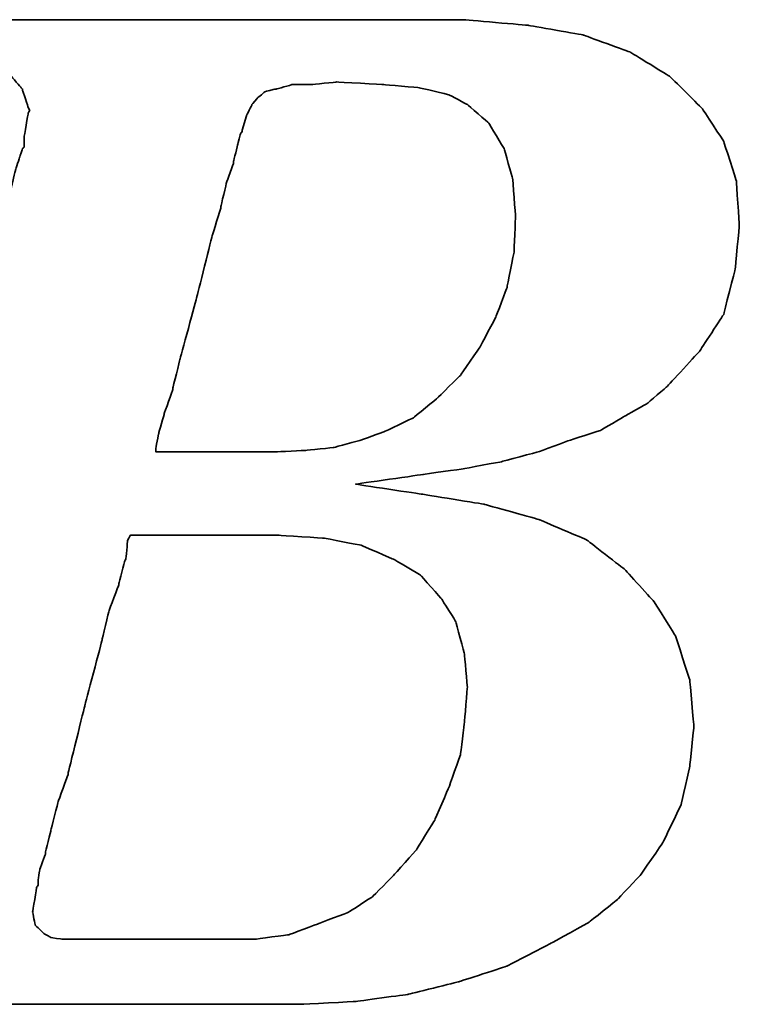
# Model space of a CAD drawing. Header units: millimetres. Extents: x -212 to 3135, y -1694 to 860.
# Tile 495 of 565: x 1078.84 to 1081.84, y -649.12 to -645.01. Entities that reach past the tile are written whole.
import ezdxf

# ---------------------------------------------------------------- set-up
doc = ezdxf.new("R2010")
doc.units = ezdxf.units.MM
doc.layers.add('DIM', color=4, linetype='CONTINUOUS')
doc.layers.add('layer 1', color=7, linetype='CONTINUOUS')

# ---------------------------------------------------------------- blocks, each defined once
blk = doc.blocks.new('TBI MOTION logo(完整正式版)')
at = {"layer": 'layer 1', "color": 22, "lineweight": 35}
for points, knots in [([(-64.65375, -6.86375), (-64.65375, -6.86375), (-64.84375, -7.29625), (-64.84375, -7.29625), (-64.84375, -7.29625), (-64.84375, -7.29625), (-64.86875, -7.34375), (-64.86875, -7.34375), (-64.86875, -7.34375), (-64.86875, -7.34375), (-64.86875, -7.36875), (-64.86875, -7.36875), (-64.86875, -7.36875), (-64.86875, -7.36875), (-65.15375, -7.65375), (-65.15375, -7.65375), (-65.15375, -7.65375), (-65.15375, -7.65375), (-65.17875, -7.65375), (-65.17875, -7.65375), (-65.17875, -7.65375), (-65.17875, -7.65375), (-65.20375, -7.67875), (-65.20375, -7.67875), (-65.20375, -7.67875), (-65.20375, -7.67875), (-65.58875, -7.87125), (-65.58875, -7.87125), (-65.58875, -7.87125), (-65.58875, -7.87125), (-65.63375, -7.87125), (-65.63375, -7.87125), (-65.63375, -7.87125), (-65.63375, -7.87125), (-65.65875, -7.89375), (-65.65875, -7.89375), (-65.65875, -7.89375), (-65.65875, -7.89375), (-66.09375, -7.94375), (-66.09375, -7.94375), (-66.09375, -7.94375), (-66.09375, -7.94375), (-66.11375, -7.94375), (-66.11375, -7.94375), (-66.11375, -7.94375), (-66.11375, -7.94375), (-66.16375, -7.94375), (-66.16375, -7.94375), (-66.16375, -7.94375), (-66.16375, -7.94375), (-66.30875, -7.94375), (-66.30875, -7.94375), (-66.30875, -7.94375), (-66.30875, -7.94375), (-66.69375, -7.94375), (-66.69375, -7.94375), (-66.69375, -7.94375), (-66.69375, -7.94375), (-67.07375, -7.94375), (-67.07375, -7.94375), (-67.07375, -7.94375), (-67.07375, -7.94375), (-67.12375, -7.94375), (-67.12375, -7.94375), (-67.12375, -7.94375), (-67.12375, -7.94375), (-67.12375, -7.96625), (-67.12375, -7.96625), (-67.12375, -7.96625), (-67.12375, -7.96625), (-67.14875, -7.99125), (-67.14875, -7.99125), (-67.14875, -7.99125), (-67.14875, -7.99125), (-67.24375, -8.34875), (-67.24375, -8.34875), (-67.24375, -8.34875), (-67.24375, -8.34875), (-67.31375, -8.68625), (-67.31375, -8.68625), (-67.31375, -8.68625), (-67.31375, -8.68625), (-67.26875, -8.68625), (-67.26875, -8.68625), (-67.26875, -8.68625), (-67.26875, -8.68625), (-67.07375, -8.68625), (-67.07375, -8.68625), (-67.07375, -8.68625), (-67.07375, -8.68625), (-66.54875, -8.68625), (-66.54875, -8.68625), (-66.54875, -8.68625), (-66.54875, -8.68625), (-65.82625, -8.68625), (-65.82625, -8.68625), (-65.82625, -8.68625), (-65.82625, -8.68625), (-65.01375, -8.68625), (-65.01375, -8.68625), (-65.01375, -8.68625), (-65.01375, -8.68625), (-64.05375, -8.68625), (-64.05375, -8.68625), (-64.05375, -8.68625), (-64.05375, -8.68625), (-62.08375, -8.68625), (-62.08375, -8.68625), (-62.08375, -8.68625), (-62.08375, -8.68625), (-60.06875, -8.68625), (-60.06875, -8.68625), (-60.06875, -8.68625), (-60.06875, -8.68625), (-59.10875, -8.68625), (-59.10875, -8.68625), (-59.10875, -8.68625), (-59.10875, -8.68625), (-58.29375, -8.68625), (-58.29375, -8.68625), (-58.29375, -8.68625), (-58.29375, -8.68625), (-57.57375, -8.68625), (-57.57375, -8.68625), (-57.57375, -8.68625), (-57.57375, -8.68625), (-57.04875, -8.68625), (-57.04875, -8.68625), (-57.04875, -8.68625), (-57.04875, -8.68625), (-56.85375, -8.68625), (-56.85375, -8.68625), (-56.85375, -8.68625), (-56.85375, -8.68625), (-56.70875, -8.68625), (-56.70875, -8.68625), (-56.70875, -8.68625), (-56.70875, -8.68625), (-56.61375, -8.68625), (-56.61375, -8.68625), (-56.61375, -8.68625), (-56.61375, -8.68625), (-56.56875, -8.68625), (-56.56875, -8.68625), (-56.56875, -8.68625), (-56.56875, -8.68625), (-55.65375, -8.63875), (-55.65375, -8.63875), (-55.65375, -8.63875), (-55.65375, -8.63875), (-54.76875, -8.51875), (-54.76875, -8.51875), (-54.76875, -8.51875), (-54.76875, -8.51875), (-53.90375, -8.30375), (-53.90375, -8.30375), (-53.90375, -8.30375), (-53.90375, -8.30375), (-53.08875, -8.03875), (-53.08875, -8.03875), (-53.08875, -8.03875), (-53.08875, -8.03875), (-52.34375, -7.65375), (-52.34375, -7.65375), (-52.34375, -7.65375), (-52.34375, -7.65375), (-51.69875, -7.29625), (-51.69875, -7.29625), (-51.69875, -7.29625), (-51.69875, -7.29625), (-51.21875, -6.91125), (-51.21875, -6.91125), (-51.21875, -6.91125), (-51.21875, -6.91125), (-50.83375, -6.50375), (-50.83375, -6.50375), (-50.83375, -6.50375), (-50.83375, -6.50375), (-50.44875, -5.94875), (-50.44875, -5.94875), (-50.44875, -5.94875), (-50.44875, -5.94875), (-50.13875, -5.30375), (-50.13875, -5.30375), (-50.13875, -5.30375), (-50.13875, -5.30375), (-49.99375, -4.65375), (-49.99375, -4.65375), (-49.99375, -4.65375), (-49.99375, -4.65375), (-49.92375, -3.98375), (-49.92375, -3.98375), (-49.92375, -3.98375), (-49.92375, -3.98375), (-49.99375, -3.19374), (-49.99375, -3.19374), (-49.99375, -3.19374), (-49.99375, -3.19374), (-50.23374, -2.44874), (-50.23374, -2.44874), (-50.23374, -2.44874), (-50.23374, -2.44874), (-50.59375, -1.87374), (-50.59375, -1.87374), (-50.59375, -1.87374), (-50.59375, -1.87374), (-51.09875, -1.31874), (-51.09875, -1.31874), (-51.09875, -1.31874), (-51.09875, -1.31874), (-51.74375, -0.81875), (-51.74375, -0.81875), (-51.74375, -0.81875), (-51.74375, -0.81875), (-52.53875, -0.48125), (-52.53875, -0.48125), (-52.53875, -0.48125), (-52.53875, -0.48125), (-53.47375, -0.21875), (-53.47375, -0.21875), (-53.47375, -0.21875), (-53.47375, -0.21875), (-54.52875, -0.04874), (-54.52875, -0.04874), (-54.52875, -0.04874), (-54.52875, -0.04874), (-55.65375, 0.12125), (-55.65375, 0.12125), (-55.65375, 0.12125), (-55.65375, 0.12125), (-54.50375, 0.28624), (-54.50375, 0.28624), (-54.50375, 0.28624), (-54.50375, 0.28624), (-53.83375, 0.38124), (-53.83375, 0.38124), (-53.83375, 0.38124), (-53.83375, 0.38124), (-53.18375, 0.50125), (-53.18375, 0.50125), (-53.18375, 0.50125), (-53.18375, 0.50125), (-52.55875, 0.66874), (-52.55875, 0.66874), (-52.55875, 0.66874), (-52.55875, 0.66874), (-52.03375, 0.86124), (-52.03375, 0.86124), (-52.03375, 0.86124), (-52.03375, 0.86124), (-51.50374, 1.03124), (-51.50374, 1.03124), (-51.50374, 1.03124), (-51.50374, 1.03124), (-51.09875, 1.27125), (-51.09875, 1.27125), (-51.09875, 1.27125), (-51.09875, 1.27125), (-50.71375, 1.48624), (-50.71375, 1.48624), (-50.71375, 1.48624), (-50.71375, 1.48624), (-50.37625, 1.77625), (-50.37625, 1.77625), (-50.37625, 1.77625), (-50.37625, 1.77625), (-49.82375, 2.37625), (-49.82375, 2.37625), (-49.82375, 2.37625), (-49.82375, 2.37625), (-49.41875, 2.99625), (-49.41875, 2.99625), (-49.41875, 2.99625), (-49.41875, 2.99625), (-49.22375, 3.76625), (-49.22375, 3.76625), (-49.22375, 3.76625), (-49.22375, 3.76625), (-49.15375, 4.50874), (-49.15375, 4.50874), (-49.15375, 4.50874), (-49.15375, 4.50874), (-49.20375, 5.25125), (-49.20375, 5.25125), (-49.20375, 5.25125), (-49.20375, 5.25125), (-49.41875, 5.92625), (-49.41875, 5.92625), (-49.41875, 5.92625), (-49.41875, 5.92625), (-49.77875, 6.47625), (-49.77875, 6.47625), (-49.77875, 6.47625), (-49.77875, 6.47625), (-50.33125, 7.02624), (-50.33125, 7.02624), (-50.33125, 7.02624), (-50.33125, 7.02624), (-51.00125, 7.43625), (-51.00125, 7.43625), (-51.00125, 7.43625), (-51.00125, 7.43625), (-51.79375, 7.72625), (-51.79375, 7.72625), (-51.79375, 7.72625), (-51.79375, 7.72625), (-52.72875, 7.89124), (-52.72875, 7.89124), (-52.72875, 7.89124), (-52.72875, 7.89124), (-53.83375, 7.98625), (-53.83375, 7.98625), (-53.83375, 7.98625), (-53.83375, 7.98625), (-53.92875, 7.98625), (-53.92875, 7.98625), (-53.92875, 7.98625), (-53.92875, 7.98625), (-54.26375, 7.98625), (-54.26375, 7.98625), (-54.26375, 7.98625), (-54.26375, 7.98625), (-54.74375, 7.98625), (-54.74375, 7.98625), (-54.74375, 7.98625), (-54.74375, 7.98625), (-55.36875, 7.98625), (-55.36875, 7.98625), (-55.36875, 7.98625), (-55.36875, 7.98625), (-56.13375, 7.98625), (-56.13375, 7.98625), (-56.13375, 7.98625), (-56.13375, 7.98625), (-56.94875, 7.98625), (-56.94875, 7.98625), (-56.94875, 7.98625), (-56.94875, 7.98625), (-58.77625, 7.98625), (-58.77625, 7.98625), (-58.77625, 7.98625), (-58.77625, 7.98625), (-60.59875, 7.98625), (-60.59875, 7.98625), (-60.59875, 7.98625), (-60.59875, 7.98625), (-61.41375, 7.98625), (-61.41375, 7.98625), (-61.41375, 7.98625), (-61.41375, 7.98625), (-62.17875, 7.98625), (-62.17875, 7.98625), (-62.17875, 7.98625), (-62.17875, 7.98625), (-62.80375, 7.98625), (-62.80375, 7.98625), (-62.80375, 7.98625), (-62.80375, 7.98625), (-63.30625, 7.98625), (-63.30625, 7.98625), (-63.30625, 7.98625), (-63.30625, 7.98625), (-63.57375, 7.98625), (-63.57375, 7.98625), (-63.57375, 7.98625), (-63.57375, 7.98625), (-63.57375, 7.96375), (-63.57375, 7.96375), (-63.57375, 7.96375), (-63.57375, 7.96375), (-63.59875, 7.94125), (-63.59875, 7.94125), (-63.59875, 7.94125), (-63.59875, 7.94125), (-63.69375, 7.55625), (-63.69375, 7.55625), (-63.69375, 7.55625), (-63.69375, 7.55625), (-63.76375, 7.24624), (-63.76375, 7.24624), (-63.76375, 7.24624), (-63.76375, 7.24624), (-63.23875, 7.24624), (-63.23875, 7.24624), (-63.23875, 7.24624), (-63.23875, 7.24624), (-62.75875, 7.24624), (-62.75875, 7.24624), (-62.75875, 7.24624), (-62.75875, 7.24624), (-62.61125, 7.24624), (-62.61125, 7.24624), (-62.61125, 7.24624), (-62.61125, 7.24624), (-62.56625, 7.24624), (-62.56625, 7.24624), (-62.56625, 7.24624), (-62.56625, 7.24624), (-62.22875, 7.24624), (-62.22875, 7.24624), (-62.22875, 7.24624), (-62.22875, 7.24624), (-62.20375, 7.24624), (-62.20375, 7.24624), (-62.20375, 7.24624), (-62.20375, 7.24624), (-62.17875, 7.21875), (-62.17875, 7.21875), (-62.17875, 7.21875), (-62.17875, 7.21875), (-61.96375, 7.17125), (-61.96375, 7.17125), (-61.96375, 7.17125), (-61.96375, 7.17125), (-61.72375, 7.12624), (-61.72375, 7.12624), (-61.72375, 7.12624), (-61.72375, 7.12624), (-61.70375, 7.12624), (-61.70375, 7.12624), (-61.70375, 7.12624), (-61.70375, 7.12624), (-61.55875, 7.07624), (-61.55875, 7.07624), (-61.55875, 7.07624), (-61.55875, 7.07624), (-61.50875, 7.07624), (-61.50875, 7.07624), (-61.50875, 7.07624), (-61.50875, 7.07624), (-61.48375, 7.02624), (-61.48375, 7.02624), (-61.48375, 7.02624), (-61.48375, 7.02624), (-61.31875, 6.83375), (-61.31875, 6.83375), (-61.31875, 6.83375), (-61.31875, 6.83375), (-61.29375, 6.81125), (-61.29375, 6.81125), (-61.29375, 6.81125), (-61.29375, 6.81125), (-61.29375, 6.78625), (-61.29375, 6.78625), (-61.29375, 6.78625), (-61.29375, 6.78625), (-61.19875, 6.50124), (-61.19875, 6.50124), (-61.19875, 6.50124), (-61.19875, 6.50124), (-61.17375, 6.45124), (-61.17375, 6.45124), (-61.17375, 6.45124), (-61.17375, 6.45124), (-61.19875, 6.40625), (-61.19875, 6.40625), (-61.19875, 6.40625), (-61.19875, 6.40625), (-61.26875, 5.99624), (-61.26875, 5.99624), (-61.26875, 5.99624), (-61.26875, 5.99624), (-61.26875, 5.85125), (-61.26875, 5.85125), (-61.26875, 5.85125), (-61.26875, 5.85125), (-61.26875, 5.82625), (-61.26875, 5.82625), (-61.26875, 5.82625), (-61.26875, 5.82625), (-61.29375, 5.80625), (-61.29375, 5.80625), (-61.29375, 5.80625), (-61.29375, 5.80625), (-61.34125, 5.66125), (-61.34125, 5.66125), (-61.34125, 5.66125), (-61.34125, 5.66125), (-61.41375, 5.44625), (-61.41375, 5.44625), (-61.41375, 5.44625), (-61.41375, 5.44625), (-61.48375, 5.15625), (-61.48375, 5.15625), (-61.48375, 5.15625), (-61.48375, 5.15625), (-61.58375, 4.82124), (-61.58375, 4.82124), (-61.58375, 4.82124), (-61.58375, 4.82124), (-61.79875, 4.00375), (-61.79875, 4.00375), (-61.79875, 4.00375), (-61.79875, 4.00375), (-62.05875, 2.99625), (-62.05875, 2.99625), (-62.05875, 2.99625), (-62.05875, 2.99625), (-62.34875, 1.91625), (-62.34875, 1.91625), (-62.34875, 1.91625), (-62.34875, 1.91625), (-62.97375, -0.41124), (-62.97375, -0.41124), (-62.97375, -0.41124), (-62.97375, -0.41124), (-63.59875, -2.75875), (-63.59875, -2.75875), (-63.59875, -2.75875), (-63.59875, -2.75875), (-63.88375, -3.86374), (-63.88375, -3.86374), (-63.88375, -3.86374), (-63.88375, -3.86374), (-64.14875, -4.82374), (-64.14875, -4.82374), (-64.14875, -4.82374), (-64.14875, -4.82374), (-64.36375, -5.64125), (-64.36375, -5.64125), (-64.36375, -5.64125), (-64.36375, -5.64125), (-64.43625, -5.97625), (-64.43625, -5.97625), (-64.43625, -5.97625), (-64.43625, -5.97625), (-64.50875, -6.28625), (-64.50875, -6.28625), (-64.50875, -6.28625), (-64.50875, -6.28625), (-64.50875, -6.30875), (-64.50875, -6.30875), (-64.50875, -6.30875), (-64.50875, -6.30875), (-64.57875, -6.50375), (-64.57875, -6.50375), (-64.57875, -6.50375), (-64.57875, -6.50375), (-64.62875, -6.69625), (-64.62875, -6.69625), (-64.62875, -6.69625), (-64.62875, -6.69625), (-64.62875, -6.76875), (-64.62875, -6.76875), (-64.62875, -6.76875), (-64.62875, -6.76875), (-64.62875, -6.81375), (-64.62875, -6.81375), (-64.62875, -6.81375), (-64.62875, -6.81375), (-64.62875, -6.83875), (-64.62875, -6.83875), (-64.62875, -6.83875), (-64.62875, -6.83875), (-64.65375, -6.86375), (-64.65375, -6.86375)], [0, 0, 0, 0, 0.00719424, 0.00719424, 0.00719424, 0.00719425, 0.01438849, 0.01438849, 0.01438849, 0.0143885, 0.02158273, 0.02158273, 0.02158273, 0.02158274, 0.02877698, 0.02877698, 0.02877698, 0.02877699, 0.03597122, 0.03597122, 0.03597122, 0.03597123, 0.04316547, 0.04316547, 0.04316547, 0.04316548, 0.05035971, 0.05035971, 0.05035971, 0.05035972, 0.05755396, 0.05755396, 0.05755396, 0.05755397, 0.0647482, 0.0647482, 0.0647482, 0.06474821, 0.07194245, 0.07194245, 0.07194245, 0.07194246, 0.07913669, 0.07913669, 0.07913669, 0.0791367, 0.08633094, 0.08633094, 0.08633094, 0.08633095, 0.09352518, 0.09352518, 0.09352518, 0.09352519, 0.10071942, 0.10071942, 0.10071942, 0.10071943, 0.10791367, 0.10791367, 0.10791367, 0.10791368, 0.11510791, 0.11510791, 0.11510791, 0.11510792, 0.12230216, 0.12230216, 0.12230216, 0.12230217, 0.1294964, 0.1294964, 0.1294964, 0.12949641, 0.13669065, 0.13669065, 0.13669065, 0.13669066, 0.14388489, 0.14388489, 0.14388489, 0.1438849, 0.15107914, 0.15107914, 0.15107914, 0.15107915, 0.15827338, 0.15827338, 0.15827338, 0.15827339, 0.16546763, 0.16546763, 0.16546763, 0.16546764, 0.17266187, 0.17266187, 0.17266187, 0.17266188, 0.17985612, 0.17985612, 0.17985612, 0.17985613, 0.18705036, 0.18705036, 0.18705036, 0.18705037, 0.1942446, 0.1942446, 0.1942446, 0.19424461, 0.20143885, 0.20143885, 0.20143885, 0.20143886, 0.20863309, 0.20863309, 0.20863309, 0.2086331, 0.21582734, 0.21582734, 0.21582734, 0.21582735, 0.22302158, 0.22302158, 0.22302158, 0.22302159, 0.23021583, 0.23021583, 0.23021583, 0.23021584, 0.23741007, 0.23741007, 0.23741007, 0.23741008, 0.24460432, 0.24460432, 0.24460432, 0.24460433, 0.25179856, 0.25179856, 0.25179856, 0.25179857, 0.25899281, 0.25899281, 0.25899281, 0.25899282, 0.26618705, 0.26618705, 0.26618705, 0.26618706, 0.27338129, 0.27338129, 0.27338129, 0.2733813, 0.28057554, 0.28057554, 0.28057554, 0.28057555, 0.28776978, 0.28776978, 0.28776978, 0.28776979, 0.29496403, 0.29496403, 0.29496403, 0.29496404, 0.30215827, 0.30215827, 0.30215827, 0.30215828, 0.30935252, 0.30935252, 0.30935252, 0.30935253, 0.31654676, 0.31654676, 0.31654676, 0.31654677, 0.32374101, 0.32374101, 0.32374101, 0.32374102, 0.33093525, 0.33093525, 0.33093525, 0.33093526, 0.3381295, 0.3381295, 0.3381295, 0.33812951, 0.34532374, 0.34532374, 0.34532374, 0.34532375, 0.35251799, 0.35251799, 0.35251799, 0.352518, 0.35971223, 0.35971223, 0.35971223, 0.35971224, 0.36690647, 0.36690647, 0.36690647, 0.36690648, 0.37410072, 0.37410072, 0.37410072, 0.37410073, 0.38129496, 0.38129496, 0.38129496, 0.38129497, 0.38848921, 0.38848921, 0.38848921, 0.38848922, 0.39568345, 0.39568345, 0.39568345, 0.39568346, 0.4028777, 0.4028777, 0.4028777, 0.40287771, 0.41007194, 0.41007194, 0.41007194, 0.41007195, 0.41726619, 0.41726619, 0.41726619, 0.4172662, 0.42446043, 0.42446043, 0.42446043, 0.42446044, 0.43165468, 0.43165468, 0.43165468, 0.43165469, 0.43884892, 0.43884892, 0.43884892, 0.43884893, 0.44604317, 0.44604317, 0.44604317, 0.44604318, 0.45323741, 0.45323741, 0.45323741, 0.45323742, 0.46043165, 0.46043165, 0.46043165, 0.46043166, 0.4676259, 0.4676259, 0.4676259, 0.46762591, 0.47482014, 0.47482014, 0.47482014, 0.47482015, 0.48201439, 0.48201439, 0.48201439, 0.4820144, 0.48920863, 0.48920863, 0.48920863, 0.48920864, 0.49640288, 0.49640288, 0.49640288, 0.49640289, 0.50359712, 0.50359712, 0.50359712, 0.50359713, 0.51079137, 0.51079137, 0.51079137, 0.51079138, 0.51798561, 0.51798561, 0.51798561, 0.51798562, 0.52517986, 0.52517986, 0.52517986, 0.52517987, 0.5323741, 0.5323741, 0.5323741, 0.53237411, 0.53956835, 0.53956835, 0.53956835, 0.53956836, 0.54676259, 0.54676259, 0.54676259, 0.5467626, 0.55395683, 0.55395683, 0.55395683, 0.55395684, 0.56115108, 0.56115108, 0.56115108, 0.56115109, 0.56834532, 0.56834532, 0.56834532, 0.56834533, 0.57553957, 0.57553957, 0.57553957, 0.57553958, 0.58273381, 0.58273381, 0.58273381, 0.58273382, 0.58992806, 0.58992806, 0.58992806, 0.58992807, 0.5971223, 0.5971223, 0.5971223, 0.59712231, 0.60431655, 0.60431655, 0.60431655, 0.60431656, 0.61151079, 0.61151079, 0.61151079, 0.6115108, 0.61870504, 0.61870504, 0.61870504, 0.61870505, 0.62589928, 0.62589928, 0.62589928, 0.62589929, 0.63309353, 0.63309353, 0.63309353, 0.63309354, 0.64028777, 0.64028777, 0.64028777, 0.64028778, 0.64748201, 0.64748201, 0.64748201, 0.64748202, 0.65467626, 0.65467626, 0.65467626, 0.65467627, 0.6618705, 0.6618705, 0.6618705, 0.66187051, 0.66906475, 0.66906475, 0.66906475, 0.66906476, 0.67625899, 0.67625899, 0.67625899, 0.676259, 0.68345324, 0.68345324, 0.68345324, 0.68345325, 0.69064748, 0.69064748, 0.69064748, 0.69064749, 0.69784173, 0.69784173, 0.69784173, 0.69784174, 0.70503597, 0.70503597, 0.70503597, 0.70503598, 0.71223022, 0.71223022, 0.71223022, 0.71223023, 0.71942446, 0.71942446, 0.71942446, 0.71942447, 0.72661871, 0.72661871, 0.72661871, 0.72661872, 0.73381295, 0.73381295, 0.73381295, 0.73381296, 0.74100719, 0.74100719, 0.74100719, 0.7410072, 0.74820144, 0.74820144, 0.74820144, 0.74820145, 0.75539568, 0.75539568, 0.75539568, 0.75539569, 0.76258993, 0.76258993, 0.76258993, 0.76258994, 0.76978417, 0.76978417, 0.76978417, 0.76978418, 0.77697842, 0.77697842, 0.77697842, 0.77697843, 0.78417266, 0.78417266, 0.78417266, 0.78417267, 0.79136691, 0.79136691, 0.79136691, 0.79136692, 0.79856115, 0.79856115, 0.79856115, 0.79856116, 0.8057554, 0.8057554, 0.8057554, 0.80575541, 0.81294964, 0.81294964, 0.81294964, 0.81294965, 0.82014388, 0.82014388, 0.82014388, 0.82014389, 0.82733813, 0.82733813, 0.82733813, 0.82733814, 0.83453237, 0.83453237, 0.83453237, 0.83453238, 0.84172662, 0.84172662, 0.84172662, 0.84172663, 0.84892086, 0.84892086, 0.84892086, 0.84892087, 0.85611511, 0.85611511, 0.85611511, 0.85611512, 0.86330935, 0.86330935, 0.86330935, 0.86330936, 0.8705036, 0.8705036, 0.8705036, 0.87050361, 0.87769784, 0.87769784, 0.87769784, 0.87769785, 0.88489209, 0.88489209, 0.88489209, 0.8848921, 0.89208633, 0.89208633, 0.89208633, 0.89208634, 0.89928058, 0.89928058, 0.89928058, 0.89928059, 0.90647482, 0.90647482, 0.90647482, 0.90647483, 0.91366906, 0.91366906, 0.91366906, 0.91366907, 0.92086331, 0.92086331, 0.92086331, 0.92086332, 0.92805755, 0.92805755, 0.92805755, 0.92805756, 0.9352518, 0.9352518, 0.9352518, 0.93525181, 0.94244604, 0.94244604, 0.94244604, 0.94244605, 0.94964029, 0.94964029, 0.94964029, 0.9496403, 0.95683453, 0.95683453, 0.95683453, 0.95683454, 0.96402878, 0.96402878, 0.96402878, 0.96402879, 0.97122302, 0.97122302, 0.97122302, 0.97122303, 0.97841727, 0.97841727, 0.97841727, 0.97841728, 0.98561151, 0.98561151, 0.98561151, 0.98561152, 0.99280576, 0.99280576, 0.99280576, 0.99280577, 1, 1, 1, 1]), ([(-57.50375, 6.35625), (-57.50375, 6.35625), (-57.57375, 6.11625), (-57.57375, 6.11625), (-57.57375, 6.11625), (-57.57375, 6.11625), (-57.57375, 6.09125), (-57.57375, 6.09125), (-57.57375, 6.09125), (-57.57375, 6.09125), (-57.59875, 6.06625), (-57.59875, 6.06625), (-57.59875, 6.06625), (-57.59875, 6.06625), (-57.64875, 5.87625), (-57.64875, 5.87625), (-57.64875, 5.87625), (-57.64875, 5.87625), (-57.71875, 5.58875), (-57.71875, 5.58875), (-57.71875, 5.58875), (-57.71875, 5.58875), (-57.71875, 5.56625), (-57.71875, 5.56625), (-57.71875, 5.56625), (-57.71875, 5.56625), (-57.83875, 5.23125), (-57.83875, 5.23125), (-57.83875, 5.23125), (-57.83875, 5.23125), (-57.93625, 4.82124), (-57.93625, 4.82124), (-57.93625, 4.82124), (-57.93625, 4.82124), (-57.93625, 4.79624), (-57.93625, 4.79624), (-57.93625, 4.79624), (-57.93625, 4.79624), (-58.07875, 4.34125), (-58.07875, 4.34125), (-58.07875, 4.34125), (-58.07875, 4.34125), (-58.34375, 3.28625), (-58.34375, 3.28625), (-58.34375, 3.28625), (-58.34375, 3.28625), (-58.62875, 2.23124), (-58.62875, 2.23124), (-58.62875, 2.23124), (-58.62875, 2.23124), (-58.74875, 1.75125), (-58.74875, 1.75125), (-58.74875, 1.75125), (-58.74875, 1.75125), (-58.74875, 1.72625), (-58.74875, 1.72625), (-58.74875, 1.72625), (-58.74875, 1.72625), (-58.89375, 1.31625), (-58.89375, 1.31625), (-58.89375, 1.31625), (-58.89375, 1.31625), (-58.98875, 0.98124), (-58.98875, 0.98124), (-58.98875, 0.98124), (-58.98875, 0.98124), (-59.03875, 0.71625), (-59.03875, 0.71625), (-59.03875, 0.71625), (-59.03875, 0.71625), (-59.03875, 0.66874), (-59.03875, 0.66874), (-59.03875, 0.66874), (-59.03875, 0.66874), (-58.91875, 0.66874), (-58.91875, 0.66874), (-58.91875, 0.66874), (-58.91875, 0.66874), (-58.53375, 0.66874), (-58.53375, 0.66874), (-58.53375, 0.66874), (-58.53375, 0.66874), (-58.10375, 0.66874), (-58.10375, 0.66874), (-58.10375, 0.66874), (-58.10375, 0.66874), (-57.66875, 0.66874), (-57.66875, 0.66874), (-57.66875, 0.66874), (-57.66875, 0.66874), (-57.33375, 0.66874), (-57.33375, 0.66874), (-57.33375, 0.66874), (-57.33375, 0.66874), (-57.09375, 0.66874), (-57.09375, 0.66874), (-57.09375, 0.66874), (-57.09375, 0.66874), (-56.99875, 0.66874), (-56.99875, 0.66874), (-56.99875, 0.66874), (-56.99875, 0.66874), (-56.49375, 0.69374), (-56.49375, 0.69374), (-56.49375, 0.69374), (-56.49375, 0.69374), (-56.01375, 0.74374), (-56.01375, 0.74374), (-56.01375, 0.74374), (-56.01375, 0.74374), (-55.58375, 0.86124), (-55.58375, 0.86124), (-55.58375, 0.86124), (-55.58375, 0.86124), (-55.17375, 1.00624), (-55.17375, 1.00624), (-55.17375, 1.00624), (-55.17375, 1.00624), (-54.67375, 1.24625), (-54.67375, 1.24625), (-54.67375, 1.24625), (-54.67375, 1.24625), (-54.26375, 1.58124), (-54.26375, 1.58124), (-54.26375, 1.58124), (-54.26375, 1.58124), (-53.87875, 1.96374), (-53.87875, 1.96374), (-53.87875, 1.96374), (-53.87875, 1.96374), (-53.54375, 2.44625), (-53.54375, 2.44625), (-53.54375, 2.44625), (-53.54375, 2.44625), (-53.27875, 2.95125), (-53.27875, 2.95125), (-53.27875, 2.95125), (-53.27875, 2.95125), (-53.08875, 3.45124), (-53.08875, 3.45124), (-53.08875, 3.45124), (-53.08875, 3.45124), (-52.96875, 4.05124), (-52.96875, 4.05124), (-52.96875, 4.05124), (-52.96875, 4.05124), (-52.94375, 4.65125), (-52.94375, 4.65125), (-52.94375, 4.65125), (-52.94375, 4.65125), (-52.99375, 5.30125), (-52.99375, 5.30125), (-52.99375, 5.30125), (-52.99375, 5.30125), (-53.13875, 5.80625), (-53.13875, 5.80625), (-53.13875, 5.80625), (-53.13875, 5.80625), (-53.39875, 6.23625), (-53.39875, 6.23625), (-53.39875, 6.23625), (-53.39875, 6.23625), (-53.75875, 6.54875), (-53.75875, 6.54875), (-53.75875, 6.54875), (-53.75875, 6.54875), (-54.07375, 6.71625), (-54.07375, 6.71625), (-54.07375, 6.71625), (-54.07375, 6.71625), (-54.57375, 6.83375), (-54.57375, 6.83375), (-54.57375, 6.83375), (-54.57375, 6.83375), (-55.17375, 6.88625), (-55.17375, 6.88625), (-55.17375, 6.88625), (-55.17375, 6.88625), (-55.96875, 6.93125), (-55.96875, 6.93125), (-55.96875, 6.93125), (-55.96875, 6.93125), (-56.39875, 6.88625), (-56.39875, 6.88625), (-56.39875, 6.88625), (-56.39875, 6.88625), (-56.42125, 6.88625), (-56.42125, 6.88625), (-56.42125, 6.88625), (-56.42125, 6.88625), (-56.73375, 6.88625), (-56.73375, 6.88625), (-56.73375, 6.88625), (-56.73375, 6.88625), (-56.99875, 6.81125), (-56.99875, 6.81125), (-56.99875, 6.81125), (-56.99875, 6.81125), (-57.02375, 6.81125), (-57.02375, 6.81125), (-57.02375, 6.81125), (-57.02375, 6.81125), (-57.18875, 6.76625), (-57.18875, 6.76625), (-57.18875, 6.76625), (-57.18875, 6.76625), (-57.30875, 6.66625), (-57.30875, 6.66625), (-57.30875, 6.66625), (-57.30875, 6.66625), (-57.40875, 6.54875), (-57.40875, 6.54875), (-57.40875, 6.54875), (-57.40875, 6.54875), (-57.50375, 6.35625), (-57.50375, 6.35625)], [0, 0, 0, 0, 0.01851852, 0.01851852, 0.01851852, 0.01851853, 0.03703704, 0.03703704, 0.03703704, 0.03703705, 0.05555556, 0.05555556, 0.05555556, 0.05555557, 0.07407407, 0.07407407, 0.07407407, 0.07407408, 0.09259259, 0.09259259, 0.09259259, 0.0925926, 0.11111111, 0.11111111, 0.11111111, 0.11111112, 0.12962963, 0.12962963, 0.12962963, 0.12962964, 0.14814815, 0.14814815, 0.14814815, 0.14814816, 0.16666667, 0.16666667, 0.16666667, 0.16666668, 0.18518519, 0.18518519, 0.18518519, 0.1851852, 0.2037037, 0.2037037, 0.2037037, 0.20370371, 0.22222222, 0.22222222, 0.22222222, 0.22222223, 0.24074074, 0.24074074, 0.24074074, 0.24074075, 0.25925926, 0.25925926, 0.25925926, 0.25925927, 0.27777778, 0.27777778, 0.27777778, 0.27777779, 0.2962963, 0.2962963, 0.2962963, 0.29629631, 0.31481481, 0.31481481, 0.31481481, 0.31481482, 0.33333333, 0.33333333, 0.33333333, 0.33333334, 0.35185185, 0.35185185, 0.35185185, 0.35185186, 0.37037037, 0.37037037, 0.37037037, 0.37037038, 0.38888889, 0.38888889, 0.38888889, 0.3888889, 0.40740741, 0.40740741, 0.40740741, 0.40740742, 0.42592593, 0.42592593, 0.42592593, 0.42592594, 0.44444444, 0.44444444, 0.44444444, 0.44444445, 0.46296296, 0.46296296, 0.46296296, 0.46296297, 0.48148148, 0.48148148, 0.48148148, 0.48148149, 0.5, 0.5, 0.5, 0.50000001, 0.51851852, 0.51851852, 0.51851852, 0.51851853, 0.53703704, 0.53703704, 0.53703704, 0.53703705, 0.55555556, 0.55555556, 0.55555556, 0.55555557, 0.57407407, 0.57407407, 0.57407407, 0.57407408, 0.59259259, 0.59259259, 0.59259259, 0.5925926, 0.61111111, 0.61111111, 0.61111111, 0.61111112, 0.62962963, 0.62962963, 0.62962963, 0.62962964, 0.64814815, 0.64814815, 0.64814815, 0.64814816, 0.66666667, 0.66666667, 0.66666667, 0.66666668, 0.68518519, 0.68518519, 0.68518519, 0.6851852, 0.7037037, 0.7037037, 0.7037037, 0.70370371, 0.72222222, 0.72222222, 0.72222222, 0.72222223, 0.74074074, 0.74074074, 0.74074074, 0.74074075, 0.75925926, 0.75925926, 0.75925926, 0.75925927, 0.77777778, 0.77777778, 0.77777778, 0.77777779, 0.7962963, 0.7962963, 0.7962963, 0.79629631, 0.81481481, 0.81481481, 0.81481481, 0.81481482, 0.83333333, 0.83333333, 0.83333333, 0.83333334, 0.85185185, 0.85185185, 0.85185185, 0.85185186, 0.87037037, 0.87037037, 0.87037037, 0.87037038, 0.88888889, 0.88888889, 0.88888889, 0.8888889, 0.90740741, 0.90740741, 0.90740741, 0.90740742, 0.92592593, 0.92592593, 0.92592593, 0.92592594, 0.94444444, 0.94444444, 0.94444444, 0.94444445, 0.96296296, 0.96296296, 0.96296296, 0.96296297, 0.98148148, 0.98148148, 0.98148148, 0.98148149, 1, 1, 1, 1]), ([(-61.03125, -6.57375), (-61.03125, -6.57375), (-61.03125, -6.67125), (-61.03125, -6.67125), (-61.03125, -6.67125), (-61.03125, -6.67125), (-61.05375, -6.69625), (-61.05375, -6.69625), (-61.05375, -6.69625), (-61.05375, -6.69625), (-61.12375, -7.12875), (-61.12375, -7.12875), (-61.12375, -7.12875), (-61.12375, -7.12875), (-61.07875, -7.34375), (-61.07875, -7.34375), (-61.07875, -7.34375), (-61.07875, -7.34375), (-60.93375, -7.48875), (-60.93375, -7.48875), (-60.93375, -7.48875), (-60.93375, -7.48875), (-60.81375, -7.55625), (-60.81375, -7.55625), (-60.81375, -7.55625), (-60.81375, -7.55625), (-60.62375, -7.58375), (-60.62375, -7.58375), (-60.62375, -7.58375), (-60.62375, -7.58375), (-60.30875, -7.58375), (-60.30875, -7.58375), (-60.30875, -7.58375), (-60.30875, -7.58375), (-59.97375, -7.58375), (-59.97375, -7.58375), (-59.97375, -7.58375), (-59.97375, -7.58375), (-59.87875, -7.58375), (-59.87875, -7.58375), (-59.87875, -7.58375), (-59.87875, -7.58375), (-59.63625, -7.58375), (-59.63625, -7.58375), (-59.63625, -7.58375), (-59.63625, -7.58375), (-58.96875, -7.58375), (-58.96875, -7.58375), (-58.96875, -7.58375), (-58.96875, -7.58375), (-58.29375, -7.58375), (-58.29375, -7.58375), (-58.29375, -7.58375), (-58.29375, -7.58375), (-58.05375, -7.58375), (-58.05375, -7.58375), (-58.05375, -7.58375), (-58.05375, -7.58375), (-57.98375, -7.58375), (-57.98375, -7.58375), (-57.98375, -7.58375), (-57.98375, -7.58375), (-57.35875, -7.58375), (-57.35875, -7.58375), (-57.35875, -7.58375), (-57.35875, -7.58375), (-56.78375, -7.50875), (-56.78375, -7.50875), (-56.78375, -7.50875), (-56.78375, -7.50875), (-56.27875, -7.31875), (-56.27875, -7.31875), (-56.27875, -7.31875), (-56.27875, -7.31875), (-55.77375, -7.12875), (-55.77375, -7.12875), (-55.77375, -7.12875), (-55.77375, -7.12875), (-55.36875, -6.86375), (-55.36875, -6.86375), (-55.36875, -6.86375), (-55.36875, -6.86375), (-55.00875, -6.50375), (-55.00875, -6.50375), (-55.00875, -6.50375), (-55.00875, -6.50375), (-54.62375, -6.06875), (-54.62375, -6.06875), (-54.62375, -6.06875), (-54.62375, -6.06875), (-54.31375, -5.56875), (-54.31375, -5.56875), (-54.31375, -5.56875), (-54.31375, -5.56875), (-54.07375, -5.01625), (-54.07375, -5.01625), (-54.07375, -5.01625), (-54.07375, -5.01625), (-53.87875, -4.46374), (-53.87875, -4.46374), (-53.87875, -4.46374), (-53.87875, -4.46374), (-53.80875, -3.91375), (-53.80875, -3.91375), (-53.80875, -3.91375), (-53.80875, -3.91375), (-53.75875, -3.31375), (-53.75875, -3.31375), (-53.75875, -3.31375), (-53.75875, -3.31375), (-53.80875, -2.75875), (-53.80875, -2.75875), (-53.80875, -2.75875), (-53.80875, -2.75875), (-53.95375, -2.20875), (-53.95375, -2.20875), (-53.95375, -2.20875), (-53.95375, -2.20875), (-54.19375, -1.82625), (-54.19375, -1.82625), (-54.19375, -1.82625), (-54.19375, -1.82625), (-54.55375, -1.41875), (-54.55375, -1.41875), (-54.55375, -1.41875), (-54.55375, -1.41875), (-55.00875, -1.15125), (-55.00875, -1.15125), (-55.00875, -1.15125), (-55.00875, -1.15125), (-55.56125, -0.91375), (-55.56125, -0.91375), (-55.56125, -0.91375), (-55.56125, -0.91375), (-56.18125, -0.79375), (-56.18125, -0.79375), (-56.18125, -0.79375), (-56.18125, -0.79375), (-56.94875, -0.74374), (-56.94875, -0.74374), (-56.94875, -0.74374), (-56.94875, -0.74374), (-56.99875, -0.74374), (-56.99875, -0.74374), (-56.99875, -0.74374), (-56.99875, -0.74374), (-57.09375, -0.74374), (-57.09375, -0.74374), (-57.09375, -0.74374), (-57.09375, -0.74374), (-57.38375, -0.74374), (-57.38375, -0.74374), (-57.38375, -0.74374), (-57.38375, -0.74374), (-57.76875, -0.74374), (-57.76875, -0.74374), (-57.76875, -0.74374), (-57.76875, -0.74374), (-58.24625, -0.74374), (-58.24625, -0.74374), (-58.24625, -0.74374), (-58.24625, -0.74374), (-58.72875, -0.74374), (-58.72875, -0.74374), (-58.72875, -0.74374), (-58.72875, -0.74374), (-59.20875, -0.74374), (-59.20875, -0.74374), (-59.20875, -0.74374), (-59.20875, -0.74374), (-59.46875, -0.74374), (-59.46875, -0.74374), (-59.46875, -0.74374), (-59.46875, -0.74374), (-59.51625, -0.83875), (-59.51625, -0.83875), (-59.51625, -0.83875), (-59.51625, -0.83875), (-59.54375, -1.15125), (-59.54375, -1.15125), (-59.54375, -1.15125), (-59.54375, -1.15125), (-59.56375, -1.17874), (-59.56375, -1.17874), (-59.56375, -1.17874), (-59.56375, -1.17874), (-59.66375, -1.55875), (-59.66375, -1.55875), (-59.66375, -1.55875), (-59.66375, -1.55875), (-59.66375, -1.58375), (-59.66375, -1.58375), (-59.66375, -1.58375), (-59.66375, -1.58375), (-59.82875, -2.01874), (-59.82875, -2.01874), (-59.82875, -2.01874), (-59.82875, -2.01874), (-59.94875, -2.52125), (-59.94875, -2.52125), (-59.94875, -2.52125), (-59.94875, -2.52125), (-60.23875, -3.62375), (-60.23875, -3.62375), (-60.23875, -3.62375), (-60.23875, -3.62375), (-60.52375, -4.77624), (-60.52375, -4.77624), (-60.52375, -4.77624), (-60.52375, -4.77624), (-60.52375, -4.79874), (-60.52375, -4.79874), (-60.52375, -4.79874), (-60.52375, -4.79874), (-60.69125, -5.25375), (-60.69125, -5.25375), (-60.69125, -5.25375), (-60.69125, -5.25375), (-60.81375, -5.73625), (-60.81375, -5.73625), (-60.81375, -5.73625), (-60.81375, -5.73625), (-60.90875, -6.11875), (-60.90875, -6.11875), (-60.90875, -6.11875), (-60.90875, -6.11875), (-60.90875, -6.14375), (-60.90875, -6.14375), (-60.90875, -6.14375), (-60.90875, -6.14375), (-61.00375, -6.40875), (-61.00375, -6.40875), (-61.00375, -6.40875), (-61.00375, -6.40875), (-61.03125, -6.57375), (-61.03125, -6.57375)], [0, 0, 0, 0, 0.01694915, 0.01694915, 0.01694915, 0.01694916, 0.03389831, 0.03389831, 0.03389831, 0.03389832, 0.05084746, 0.05084746, 0.05084746, 0.05084747, 0.06779661, 0.06779661, 0.06779661, 0.06779662, 0.08474576, 0.08474576, 0.08474576, 0.08474577, 0.10169492, 0.10169492, 0.10169492, 0.10169493, 0.11864407, 0.11864407, 0.11864407, 0.11864408, 0.13559322, 0.13559322, 0.13559322, 0.13559323, 0.15254237, 0.15254237, 0.15254237, 0.15254238, 0.16949153, 0.16949153, 0.16949153, 0.16949154, 0.18644068, 0.18644068, 0.18644068, 0.18644069, 0.20338983, 0.20338983, 0.20338983, 0.20338984, 0.22033898, 0.22033898, 0.22033898, 0.22033899, 0.23728814, 0.23728814, 0.23728814, 0.23728815, 0.25423729, 0.25423729, 0.25423729, 0.2542373, 0.27118644, 0.27118644, 0.27118644, 0.27118645, 0.28813559, 0.28813559, 0.28813559, 0.2881356, 0.30508475, 0.30508475, 0.30508475, 0.30508476, 0.3220339, 0.3220339, 0.3220339, 0.32203391, 0.33898305, 0.33898305, 0.33898305, 0.33898306, 0.3559322, 0.3559322, 0.3559322, 0.35593221, 0.37288136, 0.37288136, 0.37288136, 0.37288137, 0.38983051, 0.38983051, 0.38983051, 0.38983052, 0.40677966, 0.40677966, 0.40677966, 0.40677967, 0.42372881, 0.42372881, 0.42372881, 0.42372882, 0.44067797, 0.44067797, 0.44067797, 0.44067798, 0.45762712, 0.45762712, 0.45762712, 0.45762713, 0.47457627, 0.47457627, 0.47457627, 0.47457628, 0.49152542, 0.49152542, 0.49152542, 0.49152543, 0.50847458, 0.50847458, 0.50847458, 0.50847459, 0.52542373, 0.52542373, 0.52542373, 0.52542374, 0.54237288, 0.54237288, 0.54237288, 0.54237289, 0.55932203, 0.55932203, 0.55932203, 0.55932204, 0.57627119, 0.57627119, 0.57627119, 0.5762712, 0.59322034, 0.59322034, 0.59322034, 0.59322035, 0.61016949, 0.61016949, 0.61016949, 0.6101695, 0.62711864, 0.62711864, 0.62711864, 0.62711865, 0.6440678, 0.6440678, 0.6440678, 0.64406781, 0.66101695, 0.66101695, 0.66101695, 0.66101696, 0.6779661, 0.6779661, 0.6779661, 0.67796611, 0.69491525, 0.69491525, 0.69491525, 0.69491526, 0.71186441, 0.71186441, 0.71186441, 0.71186442, 0.72881356, 0.72881356, 0.72881356, 0.72881357, 0.74576271, 0.74576271, 0.74576271, 0.74576272, 0.76271186, 0.76271186, 0.76271186, 0.76271187, 0.77966102, 0.77966102, 0.77966102, 0.77966103, 0.79661017, 0.79661017, 0.79661017, 0.79661018, 0.81355932, 0.81355932, 0.81355932, 0.81355933, 0.83050847, 0.83050847, 0.83050847, 0.83050848, 0.84745763, 0.84745763, 0.84745763, 0.84745764, 0.86440678, 0.86440678, 0.86440678, 0.86440679, 0.88135593, 0.88135593, 0.88135593, 0.88135594, 0.89830508, 0.89830508, 0.89830508, 0.89830509, 0.91525424, 0.91525424, 0.91525424, 0.91525425, 0.93220339, 0.93220339, 0.93220339, 0.9322034, 0.94915254, 0.94915254, 0.94915254, 0.94915255, 0.96610169, 0.96610169, 0.96610169, 0.9661017, 0.98305085, 0.98305085, 0.98305085, 0.98305086, 1, 1, 1, 1])]:
    blk.add_open_spline(points, degree=3, knots=knots, dxfattribs=at)

msp = doc.modelspace()

# ---------------------------------------------------------------- block references
at = {"layer": 'DIM', "color": 7, "xscale": 0.246592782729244, "yscale": 0.246592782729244, "zscale": 0.246592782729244}
msp.add_blockref('TBI MOTION logo(完整正式版)', (1093.9633, -646.9799), dxfattribs=at)

doc.saveas('drawing.dxf')
